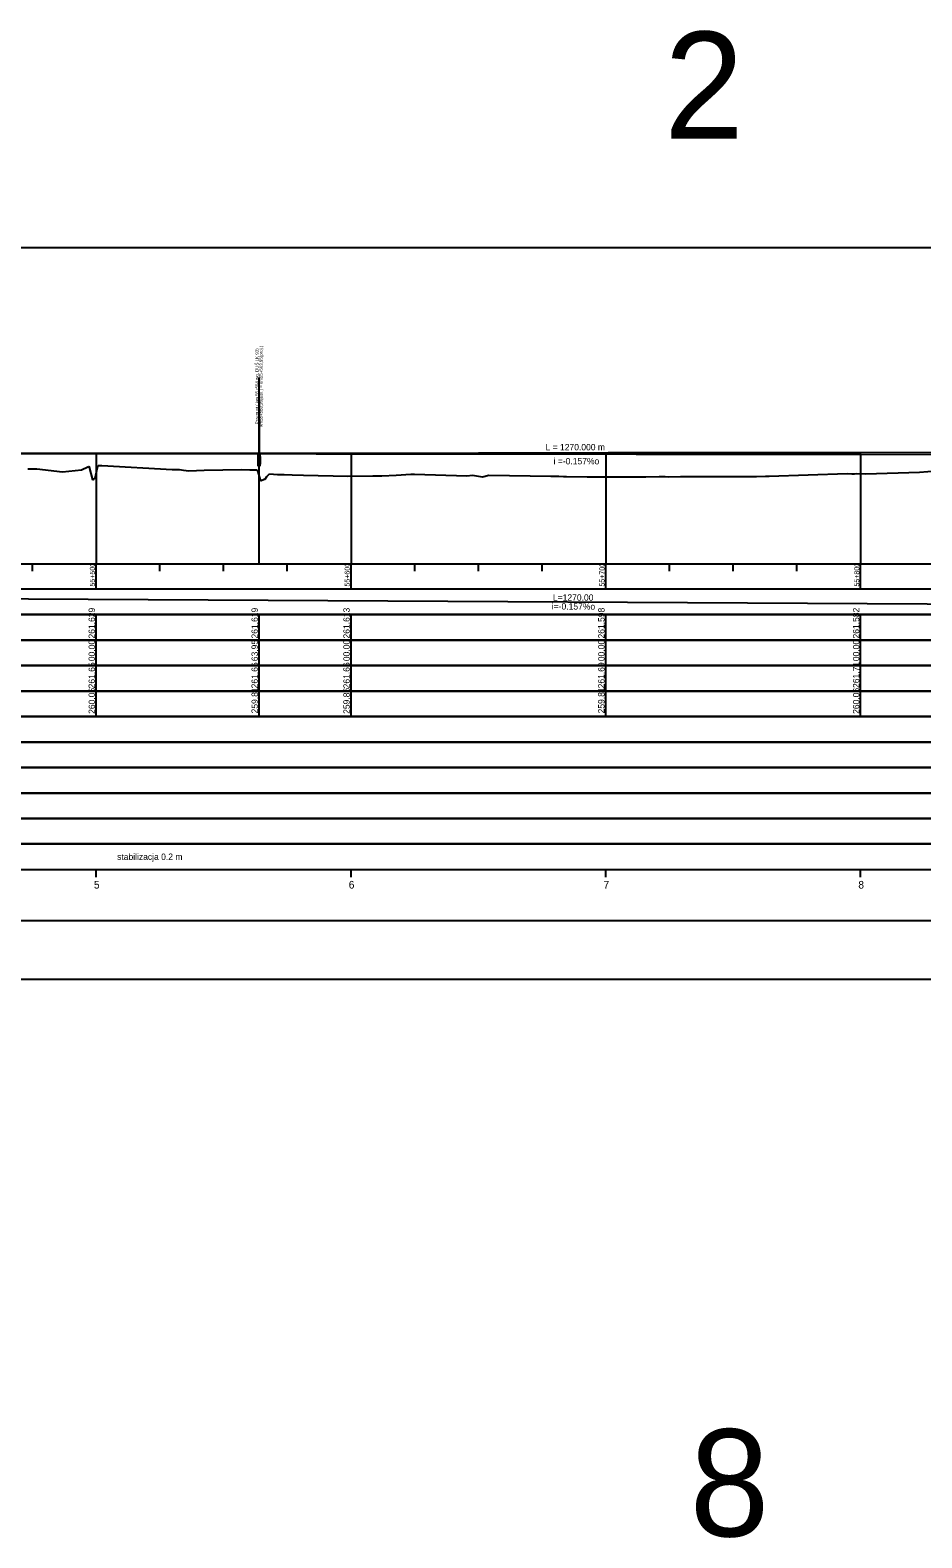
# Model space of a CAD drawing. Extents: x 6445630 to 6518227, y 5499240 to 5511716.
# Drawn here: x 6454705 to 6455055, y 5508747 to 5509339 of the extents above; entities that cross this region are included whole.
import ezdxf

# ---------------------------------------------------------------- set-up
doc = ezdxf.new("R2010")
doc.units = 0
for name, color, linetype in [('Default', 7, 'Continuous'), ('TOR_PROF-obiekty+opisy', 7, 'Continuous'), ('TOR_PROF-opisy pomocnicze', 7, 'Continuous'), ('TOR_PROF-tabelka-geometria T1', 7, 'Continuous'), ('TOR_PROF-tabelka-kilometracja', 7, 'Continuous'), ('TOR_PROF-tabelka-odleglosci T1', 7, 'Continuous'), ('TOR_PROF-tabelka-pochylenia proj T1', 7, 'Continuous'), ('TOR_PROF-tabelka-rodzaj rowu T1', 7, 'Continuous'), ('TOR_PROF-tabelka-rowyT1', 7, 'Continuous'), ('TOR_PROF-tabelka-rurociagi T1', 7, 'Continuous'), ('TOR_PROF-tabelka-rzedne istn T1', 7, 'Continuous'), ('TOR_PROF-tabelka-rzedne proj T1', 7, 'Continuous'), ('TOR_PROF-tabelka-teren istniejacy T1', 7, 'Continuous'), ('TOR_PROF-tabelka-warstwa ochronna T1', 7, 'Continuous'), ('TOR_PROF-tor istniejacy T1', 7, 'Continuous'), ('TOR_PROF-tor projektowany', 7, 'Continuous'), ('TOR_PROF-uklad odniesienia', 7, 'Continuous'), ('TOR_PROF-warstwa ochronna', 7, 'Continuous'), ('TOR_RAMKI-dodatkowe3', 7, 'Continuous'), ('TOR_RAMKI-MASKA WYCIECIA', 7, 'Continuous')]:
    doc.layers.add(name, color=color, linetype=linetype)

msp = doc.modelspace()

# ---------------------------------------------------------------- linework, layer by layer
at = {"layer": 'TOR_PROF-obiekty+opisy'}
for p, q in [((6454795.16, 5509129.74), (6454795.16, 5509202.83)), ((6454795.16, 5509193.83), (6454795.16, 5509172.83))]:
    msp.add_line(p, q, dxfattribs=at)
for points in [[(6454795.62, 5509172.34), (6454794.7, 5509172.34), (6454794.7, 5509168.26), (6454795.62, 5509168.26)], [(6454795.54, 5509171.8), (6454794.79, 5509171.8), (6454794.79, 5509168.8), (6454795.54, 5509168.8)]]:
    msp.add_lwpolyline(points, close=True, dxfattribs=at)
for points in [[(6454795.62, 5509168.26), (6454795.62, 5509172.34), (6454794.7, 5509172.34), (6454794.7, 5509168.26), (6454795.62, 5509168.26)], [(6454795.54, 5509168.8), (6454794.79, 5509168.8), (6454794.79, 5509171.8), (6454795.54, 5509171.8), (6454795.54, 5509168.8)]]:
    msp.add_lwpolyline(points, dxfattribs=at)
at = {"layer": 'TOR_PROF-tabelka-geometria T1'}
for points in [[(6452331.21, 5508989.74), (6462728.4, 5508989.74)], [(6452331.21, 5508989.74), (6462731.21, 5508989.74)]]:
    msp.add_lwpolyline(points, dxfattribs=at)
at = {"layer": 'TOR_PROF-tabelka-kilometracja'}
for points in [[(6454731.21, 5509006.74), (6454731.21, 5509009.74)], [(6454831.21, 5509006.74), (6454831.21, 5509009.74)], [(6454931.21, 5509006.74), (6454931.21, 5509009.74)], [(6455031.21, 5509006.74), (6455031.21, 5509009.74)]]:
    msp.add_lwpolyline(points, dxfattribs=at)
at = {"layer": 'TOR_PROF-tabelka-odleglosci T1'}
msp.add_lwpolyline([(6452331.21, 5509089.74), (6462731.21, 5509089.74), (6462731.21, 5509099.74), (6452331.21, 5509099.74)], close=True, dxfattribs=at)
for points in [[(6454731.21, 5509089.74), (6454731.21, 5509099.74)], [(6454795.16, 5509089.74), (6454795.16, 5509099.74)], [(6454831.21, 5509089.74), (6454831.21, 5509099.74)], [(6454931.21, 5509089.74), (6454931.21, 5509099.74)], [(6455031.21, 5509089.74), (6455031.21, 5509099.74)]]:
    msp.add_lwpolyline(points, dxfattribs=at)
at = {"layer": 'TOR_PROF-tabelka-pochylenia proj T1'}
msp.add_lwpolyline([(6452331.21, 5509109.74), (6462731.21, 5509109.74), (6462731.21, 5509119.74), (6452331.21, 5509119.74)], close=True, dxfattribs=at)
msp.add_lwpolyline([(6454281.21, 5509118.24), (6455551.21, 5509111.24)], dxfattribs=at)
at = {"layer": 'TOR_PROF-tabelka-rodzaj rowu T1'}
for points in [[(6452331.21, 5509049.74), (6462731.21, 5509049.74), (6462731.21, 5509059.74), (6452331.21, 5509059.74)], [(6452331.21, 5509029.74), (6462731.21, 5509029.74), (6462731.21, 5509039.74), (6452331.21, 5509039.74)]]:
    msp.add_lwpolyline(points, close=True, dxfattribs=at)
at = {"layer": 'TOR_PROF-tabelka-rowyT1'}
msp.add_lwpolyline([(6452331.21, 5509059.74), (6462731.21, 5509059.74), (6462731.21, 5509069.74), (6452331.21, 5509069.74)], close=True, dxfattribs=at)
at = {"layer": 'TOR_PROF-tabelka-rurociagi T1'}
msp.add_lwpolyline([(6452331.21, 5509039.74), (6462731.21, 5509039.74), (6462731.21, 5509049.74), (6452331.21, 5509049.74)], close=True, dxfattribs=at)
at = {"layer": 'TOR_PROF-tabelka-rzedne istn T1'}
msp.add_lwpolyline([(6452331.21, 5509079.74), (6462731.21, 5509079.74), (6462731.21, 5509089.74), (6452331.21, 5509089.74)], close=True, dxfattribs=at)
for points in [[(6454731.21, 5509079.74), (6454731.21, 5509089.74)], [(6454795.16, 5509079.74), (6454795.16, 5509089.74)], [(6454831.21, 5509079.74), (6454831.21, 5509089.74)], [(6454931.21, 5509079.74), (6454931.21, 5509089.74)], [(6455031.21, 5509079.74), (6455031.21, 5509089.74)], [(6454731.21, 5509069.74), (6454731.21, 5509079.74)], [(6454731.21, 5509069.74), (6454731.21, 5509079.74)], [(6454731.21, 5509069.74), (6454731.21, 5509079.74)], [(6454731.21, 5509069.74), (6454731.21, 5509079.74)], [(6454731.21, 5509069.74), (6454731.21, 5509079.74)], [(6454795.16, 5509069.74), (6454795.16, 5509079.74)], [(6454831.21, 5509069.74), (6454831.21, 5509079.74)], [(6454831.21, 5509069.74), (6454831.21, 5509079.74)], [(6454831.21, 5509069.74), (6454831.21, 5509079.74)], [(6454831.21, 5509069.74), (6454831.21, 5509079.74)], [(6454831.21, 5509069.74), (6454831.21, 5509079.74)], [(6454931.21, 5509069.74), (6454931.21, 5509079.74)], [(6454931.21, 5509069.74), (6454931.21, 5509079.74)], [(6454931.21, 5509069.74), (6454931.21, 5509079.74)], [(6454931.21, 5509069.74), (6454931.21, 5509079.74)], [(6454931.21, 5509069.74), (6454931.21, 5509079.74)], [(6455031.21, 5509069.74), (6455031.21, 5509079.74)], [(6455031.21, 5509069.74), (6455031.21, 5509079.74)], [(6455031.21, 5509069.74), (6455031.21, 5509079.74)], [(6455031.21, 5509069.74), (6455031.21, 5509079.74)], [(6455031.21, 5509069.74), (6455031.21, 5509079.74)]]:
    msp.add_lwpolyline(points, dxfattribs=at)
at = {"layer": 'TOR_PROF-tabelka-rzedne proj T1'}
msp.add_lwpolyline([(6452331.21, 5509099.74), (6462731.21, 5509099.74), (6462731.21, 5509109.74), (6452331.21, 5509109.74)], close=True, dxfattribs=at)
for points in [[(6454731.21, 5509099.74), (6454731.21, 5509109.74)], [(6454795.16, 5509099.74), (6454795.16, 5509109.74)], [(6454831.21, 5509099.74), (6454831.21, 5509109.74)], [(6454931.21, 5509099.74), (6454931.21, 5509109.74)], [(6455031.21, 5509099.74), (6455031.21, 5509109.74)]]:
    msp.add_lwpolyline(points, dxfattribs=at)
at = {"layer": 'TOR_PROF-tabelka-teren istniejacy T1'}
msp.add_lwpolyline([(6452331.21, 5509069.74), (6462731.21, 5509069.74), (6462731.21, 5509079.74), (6452331.21, 5509079.74)], close=True, dxfattribs=at)
msp.add_lwpolyline([(6452331.21, 5509069.74), (6462731.21, 5509069.74), (6462731.21, 5509079.74), (6452331.21, 5509079.74)], close=True, dxfattribs=at)
msp.add_lwpolyline([(6452331.21, 5509069.74), (6462731.21, 5509069.74), (6462731.21, 5509079.74), (6452331.21, 5509079.74)], close=True, dxfattribs=at)
msp.add_lwpolyline([(6452331.21, 5509069.74), (6462731.21, 5509069.74), (6462731.21, 5509079.74), (6452331.21, 5509079.74)], close=True, dxfattribs=at)
msp.add_lwpolyline([(6452331.21, 5509069.74), (6462731.21, 5509069.74), (6462731.21, 5509079.74), (6452331.21, 5509079.74)], close=True, dxfattribs=at)
at = {"layer": 'TOR_PROF-tabelka-warstwa ochronna T1'}
msp.add_lwpolyline([(6452331.21, 5509019.74), (6462731.21, 5509019.74), (6462731.21, 5509029.74), (6452331.21, 5509029.74)], close=True, dxfattribs=at)
at = {"layer": 'TOR_PROF-tor istniejacy T1'}
msp.add_lwpolyline([(6455080.92, 5509173.34), (6455031.47, 5509173.29), (6454982.25, 5509173.29), (6454932.13, 5509173.19), (6454881.27, 5509173.14), (6454830.82, 5509173.04), (6454782.24, 5509173.04), (6454734.36, 5509172.99), (6454682.23, 5509173.04), (6454629.84, 5509172.94), (6454582.4, 5509172.89), (6454537.18, 5509172.84), (6454484.35, 5509172.79), (6454432.02, 5509172.79), (6454381.42, 5509172.74), (6454331.32, 5509172.69)], dxfattribs=at)
at = {"layer": 'TOR_PROF-tor projektowany'}
msp.add_line((6454281.21, 5509173.24), (6455551.21, 5509172.24), dxfattribs=at)
msp.add_line((6454281.21, 5509173.24), (6455551.21, 5509172.24), dxfattribs=at)
for points in [[(6454731.21, 5509172.88), (6454731.21, 5509134.74), (6454731.21, 5509129.74), (6454731.21, 5509129.74)], [(6454731.21, 5509172.88), (6454731.21, 5509134.74), (6454731.21, 5509129.74), (6454731.21, 5509129.74)], [(6454831.21, 5509172.8), (6454831.21, 5509134.74), (6454831.21, 5509129.74), (6454831.21, 5509129.74)], [(6454831.21, 5509172.8), (6454831.21, 5509134.74), (6454831.21, 5509129.74), (6454831.21, 5509129.74)], [(6454931.21, 5509172.72), (6454931.21, 5509134.74), (6454931.21, 5509129.74), (6454931.21, 5509129.74)], [(6454931.21, 5509172.72), (6454931.21, 5509134.74), (6454931.21, 5509129.74), (6454931.21, 5509129.74)], [(6455031.21, 5509172.65), (6455031.21, 5509134.74), (6455031.21, 5509129.74), (6455031.21, 5509129.74)], [(6455031.21, 5509172.65), (6455031.21, 5509134.74), (6455031.21, 5509129.74), (6455031.21, 5509129.74)]]:
    msp.add_lwpolyline(points, dxfattribs=at)
at = {"layer": 'TOR_PROF-uklad odniesienia'}
for p, q in [((6452331.21, 5509129.74), (6462731.21, 5509129.74)), ((6454706.21, 5509126.74), (6454706.21, 5509129.74)), ((6454731.21, 5509119.74), (6454731.21, 5509129.74)), ((6454756.21, 5509126.74), (6454756.21, 5509129.74)), ((6454781.21, 5509126.74), (6454781.21, 5509129.74)), ((6454806.21, 5509126.74), (6454806.21, 5509129.74)), ((6454831.21, 5509119.74), (6454831.21, 5509129.74)), ((6454856.21, 5509126.74), (6454856.21, 5509129.74)), ((6454881.21, 5509126.74), (6454881.21, 5509129.74)), ((6454906.21, 5509126.74), (6454906.21, 5509129.74)), ((6454931.21, 5509119.74), (6454931.21, 5509129.74)), ((6454956.21, 5509126.74), (6454956.21, 5509129.74)), ((6454981.21, 5509126.74), (6454981.21, 5509129.74)), ((6455006.21, 5509126.74), (6455006.21, 5509129.74)), ((6455031.21, 5509119.74), (6455031.21, 5509129.74))]:
    msp.add_line(p, q, dxfattribs=at)
at = {"layer": 'TOR_PROF-warstwa ochronna'}
msp.add_lwpolyline([(6452331.21, 5509009.74), (6462731.21, 5509009.74), (6462731.21, 5509019.74), (6452331.21, 5509019.74)], close=True, dxfattribs=at)
at = {"layer": 'TOR_RAMKI-dodatkowe3'}
for p, q in [((6454704.35, 5509167.02), (6454707.86, 5509166.93)), ((6454707.86, 5509166.93), (6454717.95, 5509165.82)), ((6454717.95, 5509165.82), (6454725.44, 5509166.51)), ((6454725.44, 5509166.51), (6454727.95, 5509167.78)), ((6454727.95, 5509167.78), (6454728.05, 5509167.83)), ((6454728.05, 5509167.83), (6454728.22, 5509167.82)), ((6454728.22, 5509167.82), (6454728.33, 5509167.99)), ((6454728.33, 5509167.99), (6454728.44, 5509167.67)), ((6454728.44, 5509167.67), (6454729.73, 5509162.7)), ((6454730.81, 5509163.26), (6454731.76, 5509167.47)), ((6454731.76, 5509167.47), (6454731.97, 5509168.22)), ((6454731.97, 5509168.22), (6454733.42, 5509168.32)), ((6454733.42, 5509168.32), (6454761.01, 5509166.64)), ((6454761.01, 5509166.64), (6454763.84, 5509166.76)), ((6454763.84, 5509166.76), (6454765.44, 5509166.49)), ((6454765.44, 5509166.49), (6454767.51, 5509166.14)), ((6454767.51, 5509166.14), (6454773.52, 5509166.46)), ((6454773.52, 5509166.46), (6454788.28, 5509166.73)), ((6454788.28, 5509166.73), (6454791.54, 5509166.57)), ((6454791.54, 5509166.57), (6454793.76, 5509166.6)), ((6454793.76, 5509166.6), (6454794.09, 5509166.61)), ((6454794.09, 5509166.61), (6454794.33, 5509166.46)), ((6454794.33, 5509166.46), (6454794.45, 5509166.24)), ((6454794.45, 5509166.24), (6454795.63, 5509162.2)), ((6454798.14, 5509163.95), (6454799.16, 5509165.04)), ((6454799.16, 5509165.04), (6454802.37, 5509164.77)), ((6454802.37, 5509164.77), (6454804.08, 5509164.8)), ((6454804.08, 5509164.8), (6454804.94, 5509164.73)), ((6454804.94, 5509164.73), (6454808.06, 5509164.63)), ((6454808.06, 5509164.63), (6454812.55, 5509164.5)), ((6454812.55, 5509164.5), (6454830.02, 5509164.04)), ((6454843.29, 5509164.18), (6454848.99, 5509164.52)), ((6454848.99, 5509164.52), (6454854.74, 5509164.86)), ((6454854.74, 5509164.86), (6454855.63, 5509164.82)), ((6454855.63, 5509164.82), (6454856.13, 5509164.85)), ((6454856.13, 5509164.85), (6454876.63, 5509164.24)), ((6454876.63, 5509164.24), (6454878.86, 5509164.48)), ((6454878.86, 5509164.48), (6454882.78, 5509163.81)), ((6454882.78, 5509163.81), (6454885.29, 5509164.45)), ((6454885.29, 5509164.45), (6454909.67, 5509164.09)), ((6454995.33, 5509164.14), (6455025.98, 5509165.07)), ((6455025.98, 5509165.07), (6455027.75, 5509165)), ((6455027.75, 5509165), (6455028.85, 5509165.03)), ((6455028.85, 5509165.03), (6455029.59, 5509165.09)), ((6455029.59, 5509165.09), (6455033.33, 5509164.98)), ((6455033.33, 5509164.98), (6455054.29, 5509165.69)), ((6455054.29, 5509165.69), (6455064.13, 5509166.38)), ((6454729.73, 5509162.7), (6454730.23, 5509162.9)), ((6454730.23, 5509162.9), (6454730.81, 5509163.26)), ((6454795.63, 5509162.2), (6454797.12, 5509162.9)), ((6454797.12, 5509162.9), (6454797.56, 5509162.96)), ((6454797.56, 5509162.96), (6454798.14, 5509163.95)), ((6454830.02, 5509164.04), (6454839.73, 5509164.18)), ((6454839.73, 5509164.18), (6454843.29, 5509164.18)), ((6454909.67, 5509164.09), (6454912.74, 5509164.04)), ((6454912.74, 5509164.04), (6454914.55, 5509163.94)), ((6454914.55, 5509163.94), (6454915.74, 5509164.01)), ((6454915.74, 5509164.01), (6454923.93, 5509163.77)), ((6454923.93, 5509163.77), (6454946.91, 5509163.8)), ((6454946.91, 5509163.8), (6454952.15, 5509163.95)), ((6454952.15, 5509163.95), (6454954.54, 5509163.99)), ((6454954.54, 5509163.99), (6454955.91, 5509163.84)), ((6454955.91, 5509163.84), (6454960.48, 5509163.89)), ((6454960.48, 5509163.89), (6454969.86, 5509163.99)), ((6454969.86, 5509163.99), (6454990.39, 5509164)), ((6454990.39, 5509164), (6454993.88, 5509164.08)), ((6454993.88, 5509164.08), (6454995.33, 5509164.14))]:
    msp.add_line(p, q, dxfattribs=at)
at = {"layer": 'TOR_RAMKI-MASKA WYCIECIA'}
msp.add_lwpolyline([(6454268.59, 5508966.75), (6456248.59, 5508966.75), (6456248.59, 5509253.75), (6454268.59, 5509253.75)], close=True, dxfattribs=at)

# ---------------------------------------------------------------- texts
at = {"layer": 'Default'}
for p in [(6454734.36, 5509172.99), (6454782.24, 5509173.04), (6454830.82, 5509173.04), (6454881.27, 5509173.14), (6454932.13, 5509173.19), (6454982.25, 5509173.29), (6455031.47, 5509173.29)]:
    msp.add_text('+', height=0.001, dxfattribs=at).set_placement(p)
at = {"layer": 'TOR_PROF-obiekty+opisy'}
for s, p in [('         Przepust ( km 55+564 wg. DUŚ LK 93)', (6454794.92, 5509180.12)), ('       km55+563,20(istn.) = km55+563,95(proj.) ', (6454796.54, 5509180.12))]:
    msp.add_text(s, height=1.25, rotation=90, dxfattribs=at).set_placement(p)
at = {"layer": 'TOR_PROF-opisy pomocnicze'}
for s, p in [('L = 1270.000 m', (6454907.57, 5509174.24)), ('L = 1270.000 m', (6454907.57, 5509174.24)), ('  i =-0.157%o', (6454908.85, 5509168.74)), ('  i =-0.157%o', (6454908.85, 5509168.74))]:
    msp.add_text(s, height=2.5, rotation=359.95489, dxfattribs=at).set_placement(p)
at = {"layer": 'TOR_PROF-tabelka-kilometracja'}
for s, p in [('5', (6454730.31, 5509002.24)), ('6', (6454830.32, 5509002.24)), ('7', (6454930.32, 5509002.24)), ('8', (6455030.32, 5509002.24))]:
    msp.add_text(s, height=3, dxfattribs=at).set_placement(p)
at = {"layer": 'TOR_PROF-tabelka-odleglosci T1'}
for s, p in [('00.00', (6454730.71, 5509091.48)), ('63.95', (6454794.66, 5509091.47)), ('00.00', (6454830.71, 5509091.48)), ('00.00', (6454930.71, 5509091.48)), ('00.00', (6455030.71, 5509091.48))]:
    msp.add_text(s, height=2.5, rotation=90, dxfattribs=at).set_placement(p)
at = {"layer": 'TOR_PROF-tabelka-pochylenia proj T1'}
for s, p in [('L=1270.00', (6454910.46, 5509115.27)), ('i=-0.157%o', (6454910.02, 5509111.77))]:
    msp.add_text(s, height=2.5, rotation=359.6842, dxfattribs=at).set_placement(p)
at = {"layer": 'TOR_PROF-tabelka-rzedne istn T1'}
for s, p in [('261.65', (6454730.71, 5509080.8)), ('261.66', (6454794.66, 5509080.8)), ('261.66', (6454830.71, 5509080.8)), ('261.69', (6454930.71, 5509080.8)), ('261.71', (6455030.71, 5509080.97)), ('260.06', (6454730.71, 5509070.8)), ('259.81', (6454794.66, 5509070.97)), ('259.86', (6454830.71, 5509070.8)), ('259.81', (6454930.71, 5509070.97)), ('260.06', (6455030.71, 5509070.8))]:
    msp.add_text(s, height=2.5, rotation=90, dxfattribs=at).set_placement(p)
at = {"layer": 'TOR_PROF-tabelka-rzedne proj T1'}
for s, p in [('261.629', (6454730.71, 5509100.37)), ('261.619', (6454794.66, 5509100.37)), ('261.613', (6454830.71, 5509100.37)), ('261.598', (6454930.71, 5509100.37)), ('261.582', (6455030.71, 5509100.38))]:
    msp.add_text(s, height=2.5, rotation=90, dxfattribs=at).set_placement(p)
at = {"layer": 'TOR_PROF-uklad odniesienia'}
for s, p in [('2', (6454954.15, 5509296.49)), ('8', (6454964.15, 5508748.03))]:
    msp.add_text(s, height=42, dxfattribs=at).set_placement(p)
for s, p in [('55+500', (6454730.71, 5509120.76)), ('55+600', (6454830.71, 5509120.76)), ('55+700', (6454930.71, 5509120.76)), ('55+800', (6455030.71, 5509120.76))]:
    msp.add_text(s, height=2, rotation=90, dxfattribs=at).set_placement(p)
at = {"layer": 'TOR_PROF-warstwa ochronna'}
msp.add_text('stabilizacja 0.2 m', height=2.5, dxfattribs=at).set_placement((6454739.42, 5509013.49))

doc.saveas('drawing.dxf')
